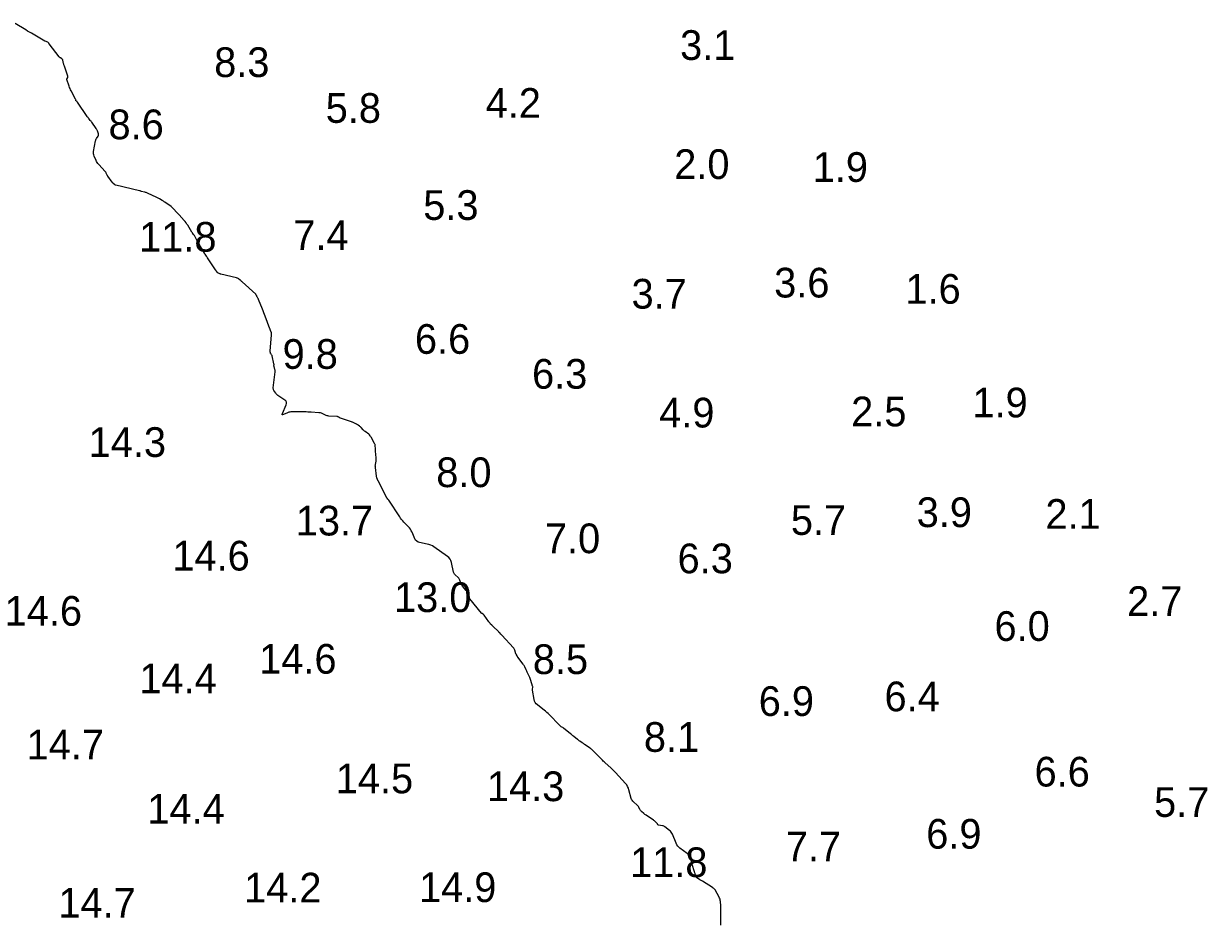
# Model space of a CAD drawing. Extents: x 815352 to 820877, y 582403 to 597439.
# Drawn here: x 818143.8 to 818342.9, y 595437.1 to 595588.8 of the extents above; entities that cross this region are included whole.
import ezdxf

# ---------------------------------------------------------------- set-up
doc = ezdxf.new("R2010")
doc.units = 0
doc.layers.add('V-CONT-EL12', color=7, linetype='Continuous')
doc.layers.add('V-TOPO-SOUN', color=7, linetype='Continuous')

msp = doc.modelspace()

# ---------------------------------------------------------------- linework, layer by layer
at = {"layer": 'V-CONT-EL12'}
for points in [[(818234.68, 595470.15), (818234.64, 595470.18), (818234.61, 595470.2), (818234.57, 595470.23), (818234.53, 595470.25), (818234.34, 595470.35), (818234.32, 595470.36), (818234.31, 595470.37), (818234.29, 595470.39), (818234.27, 595470.4), (818234.2, 595470.45), (818234.19, 595470.47), (818234.17, 595470.48), (818234.15, 595470.5), (818234.14, 595470.51), (818232.07, 595472.63), (818231.86, 595472.83), (818231.65, 595473.02), (818231.42, 595473.21), (818231.19, 595473.38), (818230.26, 595474.08), (818230.05, 595474.26), (818229.89, 595474.48), (818229.78, 595474.72), (818229.71, 595474.99), (818229.45, 595476.57), (818229.44, 595476.63), (818229.44, 595476.68), (818229.44, 595476.74), (818229.45, 595476.79), (818229.48, 595477.01), (818229.48, 595477.06), (818229.48, 595477.12), (818229.48, 595477.17), (818229.46, 595477.23), (818229.17, 595478.2), (818229.12, 595478.36), (818229.06, 595478.52), (818229, 595478.67), (818228.93, 595478.82), (818228.62, 595479.49), (818228.56, 595479.61), (818228.5, 595479.74), (818228.45, 595479.86), (818228.39, 595479.99), (818228.15, 595480.49), (818228.09, 595480.61), (818228.02, 595480.73), (818227.95, 595480.84), (818227.87, 595480.96), (818226.97, 595482.14), (818226.93, 595482.19), (818226.9, 595482.23), (818226.88, 595482.28), (818226.85, 595482.32), (818226.74, 595482.51), (818226.72, 595482.55), (818226.7, 595482.6), (818226.68, 595482.65), (818226.66, 595482.7), (818226.46, 595483.29), (818226.42, 595483.41), (818226.36, 595483.51), (818226.3, 595483.61), (818226.22, 595483.71), (818224.26, 595485.82), (818224.21, 595485.87), (818224.17, 595485.91), (818224.13, 595485.96), (818224.09, 595486.01), (818223.93, 595486.19), (818223.88, 595486.24), (818223.84, 595486.28), (818223.8, 595486.33), (818223.75, 595486.37), (818222.74, 595487.32), (818222.57, 595487.5), (818222.4, 595487.68), (818222.25, 595487.87), (818222.1, 595488.06), (818221.3, 595489.21), (818221.27, 595489.24), (818221.25, 595489.27), (818221.22, 595489.29), (818221.2, 595489.31), (818221.05, 595489.42), (818221.04, 595489.43), (818221.02, 595489.44), (818221, 595489.44), (818220.98, 595489.45), (818220.9, 595489.47), (818220.88, 595489.47), (818220.87, 595489.48), (818220.85, 595489.49), (818220.84, 595489.51), (818218.92, 595491.95), (818218.84, 595492.06), (818218.78, 595492.17), (818218.72, 595492.28), (818218.68, 595492.41), (818218.52, 595492.91), (818218.48, 595493.03), (818218.42, 595493.15), (818218.36, 595493.26), (818218.28, 595493.36), (818217.68, 595494.08), (818217.59, 595494.19), (818217.52, 595494.3), (818217.46, 595494.42), (818217.41, 595494.55), (818217.22, 595495.08), (818217.17, 595495.2), (818217.1, 595495.32), (818217.02, 595495.43), (818216.92, 595495.52), (818216.45, 595495.95), (818216.34, 595496.06), (818216.26, 595496.18), (818216.2, 595496.31), (818216.16, 595496.45), (818215.81, 595498.06), (818215.72, 595498.37), (818215.58, 595498.63), (818215.39, 595498.87), (818215.15, 595499.07), (818212.86, 595500.68), (818212.59, 595500.84), (818212.31, 595500.98), (818212.02, 595501.08), (818211.72, 595501.16), (818210.44, 595501.41), (818210.18, 595501.49), (818209.96, 595501.63), (818209.78, 595501.82), (818209.64, 595502.06), (818209.17, 595503.16), (818209.05, 595503.41), (818208.91, 595503.64), (818208.75, 595503.86), (818208.57, 595504.07), (818207.8, 595504.86), (818207.61, 595505.07), (818207.43, 595505.28), (818207.26, 595505.5), (818207.11, 595505.72), (818205.26, 595508.54), (818205.23, 595508.58), (818205.2, 595508.62), (818205.17, 595508.66), (818205.13, 595508.7), (818205, 595508.86), (818204.97, 595508.89), (818204.94, 595508.94), (818204.91, 595508.98), (818204.89, 595509.02), (818204.75, 595509.28), (818204.72, 595509.34), (818204.69, 595509.4), (818204.66, 595509.46), (818204.63, 595509.51), (818203.47, 595511.78), (818203.43, 595511.85), (818203.4, 595511.91), (818203.38, 595511.98), (818203.35, 595512.05), (818203.25, 595512.32), (818203.23, 595512.38), (818203.21, 595512.45), (818203.2, 595512.52), (818203.19, 595512.59), (818203.02, 595514.02), (818203.01, 595514.16), (818203, 595514.3), (818203.01, 595514.43), (818203.03, 595514.57), (818203.12, 595515.11), (818203.13, 595515.24), (818203.14, 595515.38), (818203.15, 595515.51), (818203.14, 595515.65), (818203.05, 595516.8), (818203.04, 595516.91), (818203.03, 595517.02), (818203.03, 595517.13), (818203.02, 595517.24), (818203, 595517.67), (818202.99, 595517.78), (818202.97, 595517.89), (818202.93, 595517.99), (818202.88, 595518.08), (818202.3, 595519.13), (818202.21, 595519.27), (818202.11, 595519.4), (818202, 595519.52), (818201.88, 595519.63), (818201.28, 595520.1), (818201.19, 595520.17), (818201.11, 595520.24), (818201.03, 595520.32), (818200.95, 595520.4), (818200.59, 595520.79), (818200.54, 595520.85), (818200.48, 595520.9), (818200.42, 595520.95), (818200.36, 595521), (818200.1, 595521.18), (818200.04, 595521.23), (818199.97, 595521.27), (818199.9, 595521.31), (818199.83, 595521.35), (818199.38, 595521.57), (818199.28, 595521.62), (818199.18, 595521.66), (818199.08, 595521.7), (818198.98, 595521.74), (818197.16, 595522.34), (818197.1, 595522.36), (818197.05, 595522.38), (818197, 595522.41), (818196.95, 595522.44), (818196.75, 595522.56), (818196.7, 595522.59), (818196.65, 595522.61), (818196.59, 595522.63), (818196.54, 595522.63), (818195.18, 595522.71), (818195.03, 595522.73), (818194.89, 595522.76), (818194.75, 595522.8), (818194.61, 595522.86), (818194.07, 595523.12), (818193.93, 595523.18), (818193.79, 595523.23), (818193.64, 595523.26), (818193.49, 595523.27), (818192.18, 595523.35), (818191.91, 595523.37), (818191.64, 595523.38), (818191.38, 595523.39), (818191.11, 595523.39), (818188.99, 595523.42), (818188.8, 595523.41), (818188.61, 595523.38), (818188.43, 595523.33), (818188.25, 595523.26), (818187.55, 595522.94), (818187.41, 595522.89), (818187.33, 595522.91), (818187.31, 595522.99), (818187.36, 595523.13), (818188, 595524.6), (818188.07, 595524.84), (818188.05, 595525.05), (818187.95, 595525.24), (818187.77, 595525.4), (818186.61, 595526.17), (818186.51, 595526.25), (818186.41, 595526.34), (818186.32, 595526.44), (818186.24, 595526.54), (818185.95, 595526.99), (818185.89, 595527.11), (818185.85, 595527.23), (818185.83, 595527.35), (818185.83, 595527.48), (818186.14, 595530.13), (818186.15, 595530.23), (818186.15, 595530.33), (818186.13, 595530.42), (818186.11, 595530.52), (818185.97, 595531.02), (818185.96, 595531.07), (818185.95, 595531.11), (818185.95, 595531.15), (818185.95, 595531.19), (818185.96, 595531.35), (818185.96, 595531.4), (818185.95, 595531.44), (818185.95, 595531.48), (818185.94, 595531.52), (818185.63, 595532.83), (818185.62, 595532.88), (818185.6, 595532.93), (818185.58, 595532.98), (818185.55, 595533.02), (818185.41, 595533.22), (818185.39, 595533.25), (818185.37, 595533.29), (818185.36, 595533.32), (818185.35, 595533.36), (818185.32, 595533.51), (818185.31, 595533.55), (818185.3, 595533.59), (818185.3, 595533.63), (818185.31, 595533.67), (818185.52, 595536.3), (818185.53, 595536.33), (818185.53, 595536.36), (818185.53, 595536.4), (818185.53, 595536.43), (818185.54, 595536.57), (818185.54, 595536.6), (818185.54, 595536.63), (818185.53, 595536.67), (818185.52, 595536.7), (818185.38, 595537.08), (818185.35, 595537.16), (818185.32, 595537.23), (818185.3, 595537.31), (818185.27, 595537.38), (818184.49, 595539.5), (818184.37, 595539.8), (818184.26, 595540.1), (818184.14, 595540.39), (818184.03, 595540.69), (818183.35, 595542.35), (818183.33, 595542.41), (818183.3, 595542.46), (818183.28, 595542.51), (818183.25, 595542.55), (818183.12, 595542.77), (818183.1, 595542.81), (818183.08, 595542.85), (818183.06, 595542.88), (818183.04, 595542.92), (818182.97, 595543.07), (818182.96, 595543.1), (818182.93, 595543.14), (818182.91, 595543.17), (818182.88, 595543.2), (818180.58, 595545.32), (818180.51, 595545.38), (818180.44, 595545.44), (818180.36, 595545.5), (818180.29, 595545.56), (818179.99, 595545.79), (818179.91, 595545.84), (818179.83, 595545.89), (818179.74, 595545.92), (818179.65, 595545.95), (818177.03, 595546.6), (818176.98, 595546.61), (818176.92, 595546.63), (818176.87, 595546.65), (818176.82, 595546.66), (818176.6, 595546.74), (818176.55, 595546.76), (818176.51, 595546.79), (818176.47, 595546.82), (818176.43, 595546.86), (818176.26, 595547.1), (818176.22, 595547.15), (818176.19, 595547.21), (818176.15, 595547.26), (818176.11, 595547.32), (818174.77, 595549.34), (818174.73, 595549.41), (818174.68, 595549.48), (818174.64, 595549.55), (818174.59, 595549.61), (818174.38, 595549.93), (818174.35, 595549.97), (818174.32, 595550.02), (818174.29, 595550.07), (818174.26, 595550.11), (818174.14, 595550.31), (818174.11, 595550.35), (818174.08, 595550.4), (818174.05, 595550.45), (818174.03, 595550.5), (818173.17, 595551.97), (818173.1, 595552.09), (818173.03, 595552.21), (818172.97, 595552.33), (818172.9, 595552.45), (818172.57, 595553.07), (818172.54, 595553.12), (818172.51, 595553.17), (818172.48, 595553.21), (818172.44, 595553.26), (818172.29, 595553.44), (818172.26, 595553.49), (818172.22, 595553.54), (818172.19, 595553.59), (818172.16, 595553.64), (818171.44, 595554.82), (818171.3, 595555.03), (818171.16, 595555.24), (818171, 595555.43), (818170.84, 595555.63), (818170.01, 595556.57), (818169.9, 595556.69), (818169.79, 595556.81), (818169.68, 595556.93), (818169.57, 595557.05), (818169.13, 595557.54), (818169.02, 595557.65), (818168.9, 595557.76), (818168.77, 595557.87), (818168.64, 595557.96), (818167.57, 595558.7), (818167.46, 595558.77), (818167.35, 595558.85), (818167.24, 595558.92), (818167.13, 595558.98), (818166.68, 595559.26), (818166.57, 595559.33), (818166.45, 595559.39), (818166.34, 595559.45), (818166.22, 595559.51), (818164.68, 595560.22), (818164.57, 595560.27), (818164.46, 595560.31), (818164.35, 595560.35), (818164.24, 595560.38), (818163.63, 595560.53), (818163.6, 595560.54), (818163.58, 595560.55), (818163.55, 595560.55), (818163.52, 595560.56), (818163.42, 595560.6), (818163.39, 595560.6), (818163.36, 595560.61), (818163.34, 595560.62), (818163.31, 595560.63), (818159.33, 595561.56), (818159.27, 595561.58), (818159.21, 595561.61), (818159.16, 595561.64), (818159.11, 595561.68), (818158.92, 595561.86), (818158.88, 595561.9), (818158.83, 595561.95), (818158.79, 595562), (818158.75, 595562.05), (818158.01, 595563.07), (818158, 595563.08), (818158, 595563.09), (818157.98, 595563.11), (818157.98, 595563.12), (818157.97, 595563.12), (818157.97, 595563.13), (818157.97, 595563.14), (818157.75, 595563.6), (818157.71, 595563.67), (818157.66, 595563.75), (818157.61, 595563.82), (818157.55, 595563.88), (818156.47, 595565.06), (818156.34, 595565.21), (818156.22, 595565.38), (818156.12, 595565.55), (818156.03, 595565.73), (818155.71, 595566.46), (818155.64, 595566.65), (818155.6, 595566.84), (818155.6, 595567.03), (818155.62, 595567.23), (818155.93, 595569.01), (818155.96, 595569.12), (818155.99, 595569.23), (818156.05, 595569.33), (818156.11, 595569.43), (818156.38, 595569.82), (818156.44, 595569.91), (818156.46, 595570.01), (818156.46, 595570.12), (818156.44, 595570.23), (818156.26, 595570.69), (818156.22, 595570.8), (818156.16, 595570.91), (818156.1, 595571.02), (818156.04, 595571.12), (818155.29, 595572.17), (818155.24, 595572.25), (818155.18, 595572.33), (818155.11, 595572.4), (818155.05, 595572.48), (818154.79, 595572.78), (818154.73, 595572.86), (818154.67, 595572.94), (818154.61, 595573.02), (818154.55, 595573.1), (818152.88, 595575.55), (818152.87, 595575.58), (818152.84, 595575.6), (818152.82, 595575.63), (818152.8, 595575.65), (818152.69, 595575.74), (818152.67, 595575.76), (818152.65, 595575.78), (818152.64, 595575.8), (818152.63, 595575.83), (818152.61, 595575.94), (818152.6, 595575.97), (818152.6, 595575.99), (818152.59, 595576.02), (818152.57, 595576.04), (818151.83, 595577.45), (818151.73, 595577.64), (818151.65, 595577.83), (818151.57, 595578.03), (818151.5, 595578.23), (818151.13, 595579.33), (818151.12, 595579.38), (818151.12, 595579.43), (818151.13, 595579.48), (818151.15, 595579.52), (818151.26, 595579.71), (818151.28, 595579.76), (818151.29, 595579.8), (818151.29, 595579.85), (818151.28, 595579.9), (818150.7, 595581.59), (818150.66, 595581.7), (818150.62, 595581.82), (818150.59, 595581.93), (818150.56, 595582.05), (818150.43, 595582.59), (818150.41, 595582.66), (818150.37, 595582.72), (818150.33, 595582.77), (818150.28, 595582.82), (818150.03, 595582.98), (818149.97, 595583.02), (818149.92, 595583.07), (818149.87, 595583.12), (818149.82, 595583.18), (818148.15, 595585.34), (818148.13, 595585.37), (818148.11, 595585.39), (818148.09, 595585.42), (818148.07, 595585.45), (818148, 595585.55), (818147.98, 595585.58), (818147.95, 595585.6), (818147.93, 595585.62), (818147.9, 595585.63), (818147.46, 595585.83), (818147.45, 595585.83), (818147.45, 595585.83), (818147.44, 595585.83), (818147.44, 595585.82), (818147.42, 595585.81), (818147.41, 595585.8), (818147.41, 595585.8), (818147.4, 595585.8), (818147.4, 595585.8), (818145.46, 595586.96), (818145.15, 595587.14), (818144.83, 595587.33), (818144.52, 595587.51), (818144.21, 595587.7), (818142.4, 595588.76)], [(818261.09, 595437.01), (818261.13, 595439.48), (818261.13, 595439.67), (818261.13, 595439.86), (818261.12, 595440.05), (818261.11, 595440.24), (818261.05, 595440.99), (818261.03, 595441.18), (818260.99, 595441.36), (818260.92, 595441.53), (818260.84, 595441.7), (818260.14, 595442.95), (818260.12, 595442.99), (818260.09, 595443.03), (818260.06, 595443.07), (818260.02, 595443.1), (818259.87, 595443.21), (818259.83, 595443.24), (818259.79, 595443.27), (818259.76, 595443.3), (818259.72, 595443.32), (818258.01, 595444.42), (818257.91, 595444.48), (818257.81, 595444.54), (818257.71, 595444.6), (818257.61, 595444.65), (818257.18, 595444.89), (818257.1, 595444.95), (818257.03, 595445.02), (818256.97, 595445.1), (818256.93, 595445.19), (818256.81, 595445.6), (818256.78, 595445.7), (818256.74, 595445.8), (818256.71, 595445.9), (818256.68, 595446), (818256.3, 595447.19), (818256.26, 595447.32), (818256.23, 595447.46), (818256.19, 595447.59), (818256.16, 595447.73), (818256.03, 595448.4), (818256.01, 595448.47), (818255.98, 595448.54), (818255.94, 595448.6), (818255.89, 595448.66), (818255.67, 595448.86), (818255.62, 595448.92), (818255.56, 595448.96), (818255.5, 595449.01), (818255.44, 595449.06), (818254.24, 595449.94), (818254.03, 595450.12), (818253.86, 595450.32), (818253.71, 595450.54), (818253.59, 595450.78), (818252.98, 595452.3), (818252.89, 595452.48), (818252.78, 595452.65), (818252.65, 595452.8), (818252.5, 595452.93), (818251.72, 595453.54), (818251.62, 595453.61), (818251.52, 595453.67), (818251.41, 595453.71), (818251.29, 595453.74), (818250.61, 595453.86), (818250.59, 595453.86), (818250.57, 595453.87), (818250.55, 595453.89), (818250.54, 595453.91), (818250.5, 595453.99), (818250.49, 595454.02), (818250.48, 595454.04), (818250.47, 595454.05), (818250.45, 595454.07), (818250.08, 595454.44), (818250.02, 595454.51), (818249.94, 595454.57), (818249.87, 595454.62), (818249.79, 595454.68), (818248.53, 595455.51), (818248.43, 595455.57), (818248.33, 595455.65), (818248.23, 595455.72), (818248.14, 595455.8), (818247.75, 595456.15), (818247.68, 595456.23), (818247.61, 595456.31), (818247.55, 595456.4), (818247.49, 595456.49), (818247.3, 595456.87), (818247.25, 595456.96), (818247.19, 595457.05), (818247.12, 595457.13), (818247.04, 595457.2), (818246.41, 595457.77), (818246.29, 595457.89), (818246.19, 595458.03), (818246.11, 595458.18), (818246.05, 595458.35), (818245.66, 595459.79), (818245.56, 595460.07), (818245.44, 595460.35), (818245.28, 595460.6), (818245.09, 595460.84), (818243.38, 595462.72), (818243.19, 595462.92), (818243, 595463.12), (818242.8, 595463.31), (818242.59, 595463.5), (818241.64, 595464.35), (818241.5, 595464.48), (818241.35, 595464.62), (818241.21, 595464.76), (818241.08, 595464.9), (818240.37, 595465.63), (818240.31, 595465.68), (818240.26, 595465.74), (818240.2, 595465.8), (818240.15, 595465.85), (818239.93, 595466.08), (818239.87, 595466.14), (818239.82, 595466.19), (818239.76, 595466.25), (818239.7, 595466.3), (818239.41, 595466.57), (818239.34, 595466.63), (818239.26, 595466.69), (818239.19, 595466.75), (818239.11, 595466.8), (818238.2, 595467.44), (818238.1, 595467.51), (818238, 595467.58), (818237.9, 595467.64), (818237.8, 595467.71), (818237.41, 595467.97), (818237.31, 595468.04), (818237.21, 595468.11), (818237.11, 595468.18), (818237.02, 595468.25), (818236.38, 595468.75), (818236.24, 595468.86), (818236.1, 595468.96), (818235.97, 595469.08), (818235.83, 595469.19), (818234.68, 595470.15)]]:
    msp.add_lwpolyline(points, dxfattribs=at)

# ---------------------------------------------------------------- texts
at = {"layer": 'V-TOPO-SOUN'}
for s, p in [('3.1', (818254.27, 595582.65)), ('8.3', (818175.89, 595579.77)), ('5.8', (818194.65, 595572.06)), ('4.2', (818221.56, 595572.91)), ('8.6', (818158.12, 595569.3)), ('2.0', (818253.28, 595562.61)), ('1.9', (818276.57, 595562.12)), ('5.3', (818211.06, 595555.72)), ('11.8 ', (818163.27, 595550.37)), ('7.4', (818189.21, 595550.66)), ('3.6', (818270.09, 595542.66)), ('3.7', (818246.1, 595540.79)), ('1.6', (818292.17, 595541.61)), ('6.6', (818209.66, 595533.18)), ('9.8', (818187.4, 595530.65)), ('6.3', (818229.36, 595527.31)), ('1.9', (818303.44, 595522.48)), ('4.9', (818250.75, 595520.78)), ('2.5', (818283.04, 595520.97)), ('14.3 ', (818154.78, 595515.82)), ('8.0', (818213.25, 595510.74)), ('13.7 ', (818189.62, 595502.6)), ('5.7', (818272.9, 595502.7)), ('3.9', (818294.06, 595504.01)), ('2.1', (818315.72, 595503.72)), ('7.0', (818231.53, 595499.62)), ('14.6 ', (818168.86, 595496.7)), ('6.3', (818253.84, 595496.24)), ('13.0 ', (818206.15, 595489.71)), ('2.7', (818329.46, 595489.05)), ('14.6 ', (818140.65, 595487.41)), ('6.0', (818307.15, 595484.85)), ('14.6 ', (818183.46, 595479.34)), ('8.5', (818229.49, 595479.27)), ('14.4 ', (818163.31, 595476.03)), ('6.4', (818288.65, 595473.01)), ('6.9', (818267.49, 595472.22)), ('14.7 ', (818144.34, 595464.9)), ('8.1', (818248.17, 595466.18)), ('14.5 ', (818196.35, 595459.2)), ('6.6', (818313.89, 595460.34)), ('14.3 ', (818221.77, 595457.88)), ('5.7', (818333.99, 595455.23)), ('14.4 ', (818164.65, 595454.08)), ('6.9', (818295.67, 595449.88)), ('7.7', (818272.05, 595447.75)), ('11.8 ', (818245.85, 595445.09)), ('14.2 ', (818180.93, 595440.82)), ('14.9 ', (818210.35, 595440.89)), ('14.7 ', (818149.69, 595438.26))]:
    msp.add_text(s, height=5, dxfattribs=at).set_placement(p)

doc.saveas('drawing.dxf')
